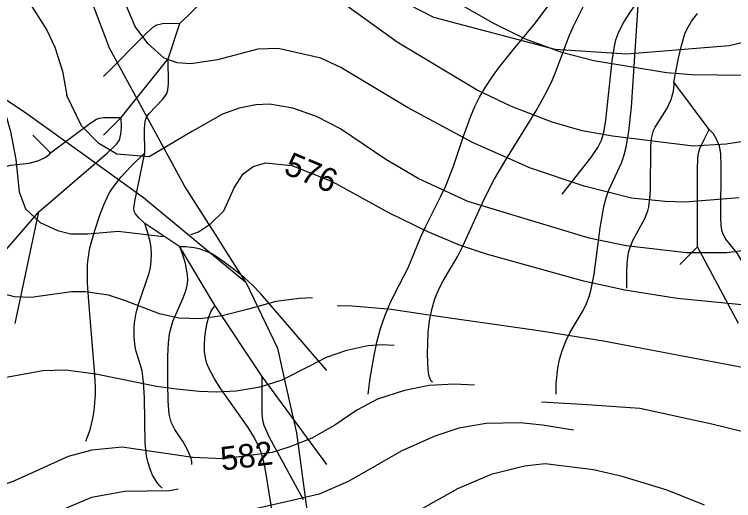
# Model space of a CAD drawing. Extents: x -709584 to -702006, y -1161789 to -1157496.
# Drawn here: x -705867.4 to -705561.6, y -1158519.8 to -1158313.1 of the extents above; entities that cross this region are included whole.
import ezdxf

# ---------------------------------------------------------------- set-up
doc = ezdxf.new("R2010")
doc.units = 0
for name, color, linetype in [('120_vrstevnice hlavní', 7, 'Continuous'), ('121_vrstevnice hlavní_popis', 7, 'Continuous'), ('122_vrstevnice základní', 7, 'Continuous'), ('124_vrstevnice doplňková', 7, 'Continuous'), ('408_BPEJ_linie', 7, 'Continuous'), ('411_akumulovaný odtok', 7, 'Continuous')]:
    doc.layers.add(name, color=color, linetype=linetype)

msp = doc.modelspace()

# ---------------------------------------------------------------- linework, layer by layer
at = {"layer": '120_vrstevnice hlavní'}
for points in [[(-705625.95, -1158362.56), (-705638.82, -1158358.98), (-705655.98, -1158352.26), (-705670.71, -1158345.4), (-705704.61, -1158324.94), (-705749.66, -1158292.34), (-705768.25, -1158276.75), (-705794.28, -1158251.86), (-705803.29, -1158244.28), (-705807.58, -1158239.71), (-705817.16, -1158226.12), (-705820.02, -1158218.97), (-705819.3, -1158212.39), (-705818.02, -1158207.82), (-705813.87, -1158199.24), (-705806, -1158188.79), (-705784.98, -1158166.91)], [(-705379.68, -1158346.82), (-705389.41, -1158347.97), (-705408.86, -1158354.55), (-705423.44, -1158358.7), (-705442.89, -1158361.7), (-705471.5, -1158362.84), (-705506.39, -1158361.27), (-705520.98, -1158361.55), (-705564.74, -1158368.28), (-705578.76, -1158369.14), (-705613.08, -1158364.84), (-705625.95, -1158362.56)], [(-705874.79, -1158468.1), (-705855.34, -1158464.53), (-705845.62, -1158464.24), (-705832.75, -1158465.96), (-705807.01, -1158471.1), (-705798.42, -1158472.25), (-705788.83, -1158473.25), (-705781.46, -1158473.62), (-705773.07, -1158473.15), (-705762.96, -1158471.49), (-705753.52, -1158468.45), (-705741.84, -1158462.52), (-705734.63, -1158458.78), (-705726.06, -1158455.92), (-705717.12, -1158453.93), (-705710.95, -1158453.45), (-705705.97, -1158453.68)], [(-705643.34, -1158477.83), (-705626.02, -1158478.82), (-705601.54, -1158480.49), (-705570.91, -1158487.1), (-705550.56, -1158492.17), (-705528.84, -1158498.78), (-705507.81, -1158507.28), (-705486.02, -1158518.5), (-705462, -1158535.62), (-705434.65, -1158553.74)]]:
    msp.add_lwpolyline(points, dxfattribs=at)
at = {"layer": '122_vrstevnice základní'}
for points in [[(-705750.94, -1158169.63), (-705762.82, -1158181.5), (-705777.4, -1158193.52), (-705783.55, -1158201.67), (-705785.98, -1158208.68), (-705786.49, -1158213.68), (-705784.12, -1158224.98), (-705779.12, -1158233.84), (-705770.97, -1158242.43), (-705737.93, -1158270.03), (-705718.91, -1158283.76), (-705698.32, -1158297.06), (-705663.99, -1158316.65), (-705650.26, -1158323.51), (-705634.82, -1158329.24), (-705621.09, -1158332.67), (-705590.2, -1158337.82), (-705579.33, -1158338.67), (-705557.02, -1158338.96)], [(-705905.4, -1158186.22), (-705898.96, -1158198.95), (-705890.81, -1158211.82), (-705879.66, -1158227.55), (-705875.22, -1158235.7), (-705872.79, -1158243.57), (-705871.08, -1158253.87), (-705870.36, -1158277.89), (-705868.79, -1158289.62), (-705865.35, -1158299.92), (-705861.64, -1158307.07), (-705853.63, -1158319.8), (-705850.2, -1158327.09), (-705846.91, -1158337.24), (-705845.05, -1158347.54)], [(-705559.31, -1158391.16), (-705582.19, -1158392.88), (-705590.77, -1158392.73), (-705605.07, -1158391.3), (-705625.09, -1158386.15), (-705647.98, -1158378.43), (-705672.57, -1158367.56), (-705700.32, -1158352.69), (-705728.63, -1158335.67), (-705737.07, -1158331.67), (-705755.23, -1158327.66), (-705763.82, -1158327.95), (-705780.98, -1158332.38), (-705792.42, -1158334.1), (-705798.14, -1158333.67), (-705803.72, -1158331.67), (-705810.72, -1158325.52), (-705816.02, -1158318.22), (-705820.88, -1158306.78), (-705825.03, -1158286.76), (-705825.74, -1158278.18), (-705825.6, -1158240.85)], [(-705902.54, -1158314.08), (-705898.82, -1158320.33), (-705874.94, -1158346.11), (-705872.75, -1158349.91), (-705869.07, -1158362.84), (-705866.79, -1158374.86), (-705865.35, -1158388.59), (-705862.64, -1158395.74), (-705856.49, -1158401.6), (-705849.05, -1158405.03), (-705843.33, -1158406.46), (-705836.18, -1158406.46), (-705823.31, -1158405.32), (-705804.15, -1158407.47)], [(-705555.87, -1158413.33), (-705564.46, -1158414.47), (-705581.62, -1158414.47), (-705607.36, -1158411.47), (-705623.09, -1158408.18), (-705674.58, -1158392.59), (-705695.74, -1158382.86), (-705709.47, -1158374.86), (-705728.78, -1158361.84), (-705738.93, -1158356.55), (-705748.94, -1158352.98), (-705758.95, -1158351.26), (-705764.67, -1158351.54), (-705771.82, -1158352.98), (-705778.98, -1158355.55), (-705791.7, -1158362.7), (-705810.02, -1158373.7), (-705823.85, -1158372.61), (-705831.45, -1158367.97), (-705838.84, -1158360.52), (-705845.05, -1158347.54)], [(-705792.36, -1158406.65), (-705789.13, -1158405.6), (-705783.98, -1158402.17), (-705778.4, -1158396.59), (-705773.97, -1158386.87), (-705770.11, -1158380.86), (-705765.82, -1158377.72), (-705760.67, -1158376.29), (-705749.37, -1158377.29), (-705732.35, -1158384.15), (-705708.33, -1158397.31), (-705692.02, -1158405.32), (-705678.29, -1158411.04), (-705666.85, -1158414.9), (-705625.95, -1158426.2), (-705607.93, -1158430.2), (-705585.62, -1158433.78), (-705558.16, -1158436.5)], [(-705740.66, -1158433.55), (-705746.34, -1158433.88), (-705756.28, -1158435.2), (-705768.47, -1158438.57), (-705779.1, -1158441.26), (-705788.37, -1158442.59), (-705797.45, -1158442.2), (-705805.66, -1158440.44), (-705820.16, -1158434.92), (-705827.31, -1158432.49), (-705837.33, -1158431.06), (-705843.05, -1158431.06), (-705860.21, -1158433.49), (-705867.36, -1158433.21), (-705871.65, -1158432.06)], [(-705730.23, -1158437.06), (-705725.42, -1158436.83), (-705717.03, -1158437.55), (-705707.26, -1158438.46), (-705688.28, -1158441.29), (-705644.44, -1158447.46), (-705616.87, -1158451.88), (-705578.13, -1158459.27), (-705556.39, -1158463.32)], [(-705671.85, -1158470.68), (-705680.48, -1158470.25), (-705691.09, -1158470.88), (-705701.54, -1158473.06), (-705713.01, -1158476.74), (-705721.76, -1158481.32), (-705731.21, -1158487.78), (-705740.99, -1158493.21), (-705750.25, -1158496.93), (-705757.8, -1158499.29), (-705767.25, -1158500.56), (-705778.69, -1158502), (-705791.56, -1158501.42), (-705821.59, -1158497.13), (-705834.46, -1158498.42), (-705844.48, -1158500.99), (-705867.36, -1158511.43), (-705877.37, -1158515.15)], [(-705629.76, -1158489.86), (-705642.83, -1158487.79), (-705652.41, -1158486.71), (-705666.78, -1158486.99), (-705678.42, -1158488.98), (-705688.7, -1158492.35), (-705702.98, -1158498.76), (-705717.05, -1158506.9), (-705725.46, -1158511.65), (-705737.81, -1158517.06), (-705748.66, -1158519.59), (-705769.25, -1158524.3), (-705785.27, -1158525.45), (-705801.29, -1158527.45), (-705811.58, -1158530.46), (-705822.31, -1158535.32), (-705834.04, -1158543.18), (-705844.33, -1158552.48), (-705852.91, -1158562.78), (-705861.92, -1158578.22), (-705865.21, -1158586.8), (-705869.93, -1158602.82)], [(-705574.04, -1158521.74), (-705589.81, -1158515.41), (-705608.94, -1158509.5), (-705621.23, -1158506.71), (-705641.69, -1158504.24), (-705650.59, -1158505.22), (-705664.63, -1158508.74), (-705679.02, -1158514.82), (-705693.94, -1158523.13)]]:
    msp.add_lwpolyline(points, dxfattribs=at)
at = {"layer": '124_vrstevnice doplňková'}
msp.add_lwpolyline([(-705797.71, -1158515.01), (-705801.43, -1158515.72), (-705820.45, -1158515.87), (-705834.61, -1158518.44), (-705844.62, -1158522.73), (-705857.92, -1158529.88), (-705866.64, -1158536.18), (-705878.75, -1158548.68), (-705881.8, -1158554.26), (-705886.05, -1158565.56), (-705887.11, -1158578.59), (-705887.24, -1158590.81), (-705888.95, -1158602.82), (-705893.81, -1158618.84), (-705897.96, -1158627.56)], dxfattribs=at)
at = {"layer": '408_BPEJ_linie'}
for points in [[(-705769, -1158427), (-705774.52, -1158418.29), (-705779.17, -1158410.97), (-705782.48, -1158405.73), (-705783.89, -1158403.51), (-705795, -1158386), (-705827, -1158327.5), (-705832.53, -1158312.93), (-705847.5, -1158273.5), (-705853.5, -1158224), (-705852.68, -1158218.62), (-705852.58, -1158217.99), (-705852.11, -1158214.89), (-705851.61, -1158211.6), (-705851.15, -1158208.63), (-705851.01, -1158207.71), (-705848, -1158188), (-705836, -1158156), (-705805, -1158111)], [(-705387.22, -1158308.87), (-705395, -1158307), (-705428, -1158303), (-705481, -1158307), (-705563.5, -1158326.5), (-705607, -1158330), (-705637.5, -1158328), (-705689, -1158314.5), (-705715, -1158301), (-705751, -1158269), (-705777, -1158237.5), (-705790.99, -1158207.71), (-705792.5, -1158204.5), (-705798.41, -1158177.43), (-705802, -1158161), (-705805, -1158111)], [(-705900, -1158330), (-705862.5, -1158355), (-705844.56, -1158367.92), (-705812.5, -1158391), (-705791.12, -1158408.69), (-705769, -1158427)], [(-705769, -1158427), (-705755.5, -1158455), (-705752.07, -1158470.44), (-705747.5, -1158491), (-705736, -1158576.5), (-705733.89, -1158583.16), (-705730.35, -1158594.32), (-705729.5, -1158597), (-705729.3, -1158597.62), (-705727.75, -1158602.52)]]:
    msp.add_lwpolyline(points, dxfattribs=at)
at = {"layer": '411_akumulovaný odtok'}
for p, q in [((-705801.99, -1158332), (-705796.99, -1158317)), ((-705821.99, -1158357), (-705801.99, -1158332)), ((-705571.99, -1158362), (-705586.99, -1158342)), ((-705829.49, -1158364.5), (-705821.99, -1158357)), ((-705859.49, -1158364.5), (-705851.99, -1158372)), ((-705866.99, -1158444.5), (-705856.99, -1158397)), ((-705796.99, -1158412), (-705811.99, -1158402)), ((-705781.99, -1158437), (-705796.99, -1158412)), ((-705584.49, -1158419.5), (-705576.99, -1158412)), ((-705559.49, -1158444.5), (-705576.99, -1158412)), ((-705761.99, -1158467), (-705781.99, -1158437)), ((-705734.49, -1158504.5), (-705761.99, -1158467))]:
    msp.add_line(p, q, dxfattribs=at)
for points in [[(-705796.99, -1158317), (-705781.1, -1158301.28), (-705778.89, -1158298.8), (-705778.08, -1158297.5), (-705777.72, -1158296.06), (-705778, -1158293.7), (-705778.99, -1158290.39), (-705781.99, -1158282)], [(-705689.49, -1158469.5), (-705689.99, -1158469.23), (-705690.59, -1158468.22), (-705691.16, -1158466.54), (-705691.54, -1158464.26), (-705691.82, -1158457.51), (-705691.41, -1158448.31), (-705690.84, -1158443.42), (-705689.95, -1158438.61), (-705688.69, -1158434.08), (-705687.01, -1158429.95), (-705685.08, -1158426.36), (-705678.91, -1158415.85), (-705676.9, -1158411.94), (-705667.72, -1158391.67), (-705663.45, -1158383.34), (-705658.49, -1158374.9), (-705645.62, -1158354.08), (-705640.91, -1158345.59), (-705638.81, -1158341.24), (-705637.19, -1158337.41), (-705631.35, -1158321.91), (-705629.74, -1158318.14), (-705621.84, -1158302.45)], [(-705716.99, -1158474.5), (-705716.18, -1158467.79), (-705714.49, -1158458.09), (-705713.24, -1158452.46), (-705711.68, -1158446.67), (-705709.78, -1158440.98), (-705707.8, -1158436.18), (-705705.69, -1158431.78), (-705699.96, -1158420.79), (-705694.66, -1158407.71), (-705692.66, -1158403.38), (-705686.08, -1158390.44), (-705684.03, -1158386.01), (-705680.76, -1158377.65), (-705676.39, -1158364.82), (-705673.31, -1158356.37), (-705671.57, -1158352.25), (-705669.61, -1158348.25), (-705667.16, -1158344.02), (-705664.44, -1158339.95), (-705661.53, -1158335.97), (-705655.36, -1158328.2), (-705645.91, -1158316.71), (-705639.98, -1158308.94)], [(-705636.99, -1158474.5), (-705637.02, -1158469.99), (-705636.34, -1158463.57), (-705635.63, -1158459.87), (-705634.58, -1158456.09), (-705633.01, -1158452.03), (-705631.13, -1158448.23), (-705625.62, -1158438.97), (-705624.17, -1158435.97), (-705623.08, -1158433), (-705622.23, -1158429.91), (-705620.97, -1158423.52), (-705618.36, -1158403.81), (-705617.29, -1158397.33), (-705616.6, -1158394.17), (-705615.77, -1158391.07), (-705614.75, -1158388.06), (-705609.21, -1158375.99), (-705608.17, -1158372.85), (-705607.35, -1158369.6), (-705606.18, -1158362.91), (-705605.06, -1158352.58), (-705601.99, -1158307)], [(-705634.49, -1158389.5), (-705622.27, -1158374.11), (-705619.37, -1158369.74), (-705617.85, -1158366.65), (-705616.84, -1158363.3), (-705615.93, -1158358.03), (-705613.22, -1158332.8), (-705612.47, -1158327.45), (-705611.73, -1158323.97), (-705610.47, -1158320.47), (-705608.31, -1158316.48), (-705605.8, -1158312.52), (-705601.99, -1158307)], [(-705586.99, -1158342), (-705585.05, -1158331.76), (-705583.79, -1158326.31), (-705582.33, -1158321.45), (-705581.53, -1158319.5), (-705579.5, -1158315.96), (-705576.98, -1158312.7)], [(-705829.49, -1158339.5), (-705811.05, -1158320.98), (-705808.07, -1158318.32), (-705806.76, -1158317.55), (-705804.41, -1158316.99), (-705801.23, -1158316.89), (-705796.99, -1158317)], [(-705811.99, -1158372), (-705812.12, -1158362.24), (-705811.96, -1158359.66), (-705811.65, -1158358.03), (-705811.01, -1158356.58), (-705810.1, -1158355.29), (-705804.4, -1158349.33), (-705803.39, -1158348.09), (-705802.6, -1158346.75), (-705802.14, -1158345.18), (-705801.88, -1158342.64), (-705801.99, -1158332)], [(-705606.99, -1158429.5), (-705607.05, -1158423.27), (-705606.85, -1158418.82), (-705606.28, -1158414.41), (-705605.81, -1158412.46), (-705604.43, -1158409.17), (-705599.35, -1158399.89), (-705598.09, -1158396.67), (-705597.68, -1158394.95), (-705597.2, -1158391.41), (-705597.01, -1158387.78), (-705596.86, -1158369.42), (-705596.5, -1158365.88), (-705596.17, -1158364.18), (-705595.67, -1158362.55), (-705594.99, -1158361.06), (-705589.96, -1158353.21), (-705588.14, -1158349.3), (-705587.22, -1158345.77), (-705586.92, -1158343.1), (-705586.99, -1158342)], [(-705856.99, -1158397), (-705827.75, -1158372.03), (-705823.91, -1158368.32), (-705822.76, -1158366.53), (-705822.12, -1158363.99), (-705821.91, -1158361.18), (-705821.99, -1158357)], [(-705851.99, -1158372), (-705835.34, -1158359.46), (-705832.47, -1158357.64), (-705831.25, -1158357.22), (-705829.34, -1158356.95), (-705821.99, -1158357)], [(-705576.99, -1158412), (-705577.03, -1158378.99), (-705576.86, -1158374.04), (-705576.57, -1158372.1), (-705575.95, -1158370.11), (-705574.35, -1158366.55), (-705571.99, -1158362)], [(-705556.99, -1158424.5), (-705556.99, -1158422.74), (-705557.4, -1158420.28), (-705558.42, -1158417.46), (-705560.04, -1158414.75), (-705564.91, -1158408.71), (-705566.04, -1158406.61), (-705566.43, -1158405.44), (-705566.86, -1158402.95), (-705567.08, -1158399.04), (-705566.97, -1158377.66), (-705567.12, -1158372.27), (-705567.69, -1158369.14), (-705568.83, -1158366.1), (-705570.19, -1158363.94), (-705571.99, -1158362)], [(-705919.49, -1158392), (-705909.88, -1158394.4), (-705904.43, -1158395.6), (-705900.05, -1158396.08), (-705897.27, -1158395.78), (-705894.7, -1158394.72), (-705892.23, -1158393.17), (-705888.64, -1158390.44), (-705877.94, -1158381.78), (-705875.5, -1158380.03), (-705872.98, -1158378.54), (-705871.65, -1158377.96), (-705868.9, -1158377.25), (-705861.04, -1158376.3), (-705857.45, -1158375.4), (-705854.52, -1158374.06), (-705852.63, -1158372.72), (-705851.99, -1158372)], [(-705836.99, -1158494.5), (-705835.22, -1158489.77), (-705833.98, -1158484.86), (-705833.46, -1158481.61), (-705832.95, -1158474.91), (-705832.93, -1158471.78), (-705833.21, -1158466.4), (-705835.75, -1158435.18), (-705836.25, -1158427.38), (-705836.28, -1158419.64), (-705836.07, -1158417.09), (-705835.25, -1158412.38), (-705833.37, -1158405.4), (-705831.07, -1158398.51), (-705829.34, -1158394.01), (-705827.19, -1158389.47), (-705825.66, -1158386.99), (-705821.93, -1158382.16), (-705817.89, -1158377.76), (-705811.99, -1158372)], [(-705811.99, -1158402), (-705814.36, -1158399.76), (-705815.92, -1158397.93), (-705816.44, -1158396.84), (-705816.57, -1158395.7), (-705816.17, -1158392.65), (-705811.99, -1158372)], [(-705911.99, -1158497), (-705922.55, -1158482.25), (-705926.22, -1158476.37), (-705927.49, -1158473.85), (-705928.33, -1158471.6), (-705928.81, -1158469.39), (-705928.8, -1158467.23), (-705928.28, -1158465.28), (-705927.35, -1158463.38), (-705924.69, -1158459.67), (-705921.39, -1158456.06), (-705917.73, -1158452.59), (-705913.82, -1158449.31), (-705909.44, -1158446.24), (-705895.06, -1158437.66), (-705892.81, -1158436.06), (-705888.81, -1158432.68), (-705885.05, -1158428.98), (-705879.66, -1158423.13), (-705856.99, -1158397)], [(-705804.49, -1158514.5), (-705805.53, -1158513.57), (-705806.48, -1158512.41), (-705808.63, -1158508.93), (-705809.68, -1158506.44), (-705810.53, -1158503.68), (-705811.16, -1158500.79), (-705811.84, -1158495.2), (-705812.07, -1158476.22), (-705812.46, -1158469.26), (-705813.09, -1158464.77), (-705813.6, -1158462.6), (-705815.6, -1158456.37), (-705816.03, -1158454.42), (-705816.5, -1158450.4), (-705816.53, -1158446.3), (-705816.38, -1158444.23), (-705815.66, -1158440.04), (-705814.46, -1158435.81), (-705810.07, -1158423.15), (-705809.52, -1158420.67), (-705809.17, -1158417.98), (-705809.09, -1158415.19), (-705809.3, -1158412.38), (-705809.73, -1158409.69), (-705810.88, -1158405.11), (-705811.99, -1158402)], [(-705791.99, -1158504.5), (-705791.98, -1158503.22), (-705792.28, -1158501.9), (-705793.6, -1158498.56), (-705795.7, -1158494.88), (-705799.14, -1158489.51), (-705800.69, -1158486.45), (-705801.57, -1158483), (-705802.07, -1158477.48), (-705802.21, -1158469.89), (-705802.13, -1158458.44), (-705801.88, -1158452.76), (-705801.45, -1158449.04), (-705801.08, -1158447.22), (-705800.01, -1158443.74), (-705795.63, -1158433.62), (-705794.34, -1158430.25), (-705793.9, -1158428.35), (-705793.7, -1158426.23), (-705793.81, -1158423.82), (-705794.7, -1158418.98), (-705795.94, -1158414.85), (-705796.99, -1158412)], [(-705734.49, -1158464.5), (-705762.64, -1158431.98), (-705766.03, -1158428.38), (-705769.7, -1158425.03), (-705774.92, -1158420.9), (-705780.28, -1158416.96), (-705783.18, -1158415.09), (-705784.96, -1158414.18), (-705788.9, -1158412.75), (-705790.9, -1158412.33), (-705794.46, -1158411.98), (-705796.99, -1158412)], [(-705757.75, -1158524.39), (-705760.15, -1158509.48), (-705761.1, -1158504.57), (-705762.36, -1158499.79), (-705763.19, -1158497.48), (-705765.35, -1158493.05), (-705767.95, -1158488.79), (-705779.56, -1158472.25), (-705782.28, -1158468.06), (-705784.62, -1158463.75), (-705785.52, -1158461.52), (-705786.16, -1158459.15), (-705786.5, -1158456.4), (-705786.57, -1158453.38), (-705786.4, -1158450.26), (-705786.01, -1158447.18), (-705785.43, -1158444.28), (-705784.69, -1158441.71), (-705783.84, -1158439.59), (-705783.03, -1158438.13), (-705782.35, -1158437.24), (-705781.99, -1158437)], [(-705744.49, -1158519.5), (-705758.87, -1158492.93), (-705761.17, -1158487.92), (-705761.71, -1158485.82), (-705762.05, -1158482.57), (-705761.99, -1158467)]]:
    msp.add_lwpolyline(points, dxfattribs=at)

# ---------------------------------------------------------------- texts
at = {"layer": '121_vrstevnice hlavní_popis'}
for s, rotation, p in [('576', 337.2194, (-705753.36, -1158380.61)), ('582', 7.1005, (-705779.12, -1158507.08))]:
    msp.add_text(s, height=10, rotation=rotation, dxfattribs=at).set_placement(p)

doc.saveas('drawing.dxf')
